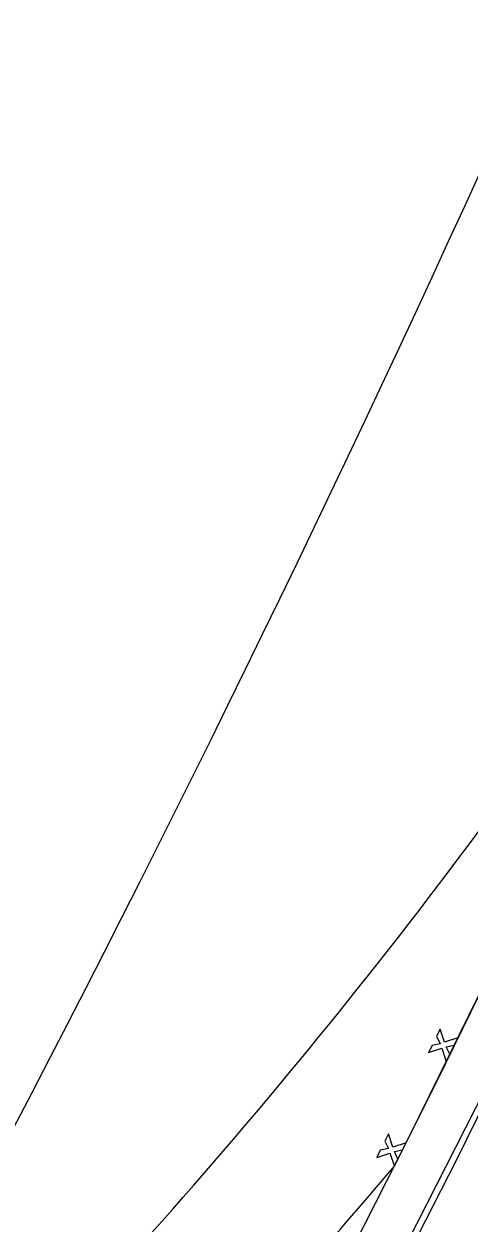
# Model space of a CAD drawing. Extents: x 14104283 to 14129344, y 8637090 to 8673339.
# Drawn here: x 14119571.1 to 14119647.3, y 8669700 to 8669905 of the extents above; entities that cross this region are included whole.
import ezdxf

# ---------------------------------------------------------------- set-up
doc = ezdxf.new("R2010")
doc.units = 0
for name, color, linetype in [('Cell', 7, 'Continuous'), ('dsnPaintExistingBrokenLaneLineWhite', 7, 'Continuous'), ('dsnPaintExistingEdgeLineRightWhite', 7, 'Continuous'), ('dsnPaintExistingNoPassingYellow', 7, 'Continuous'), ('dsnShadingPaved', 7, 'Continuous'), ('dsnStdLabel', 7, 'Continuous'), ('dsnStgShadingPrevPav', 7, 'Continuous')]:
    doc.layers.add(name, color=color, linetype=linetype)

msp = doc.modelspace()

# ---------------------------------------------------------------- linework, layer by layer
at = {"layer": 'Cell'}
for p, q in [((14119642.38, 8669733.16), (14119641.77, 8669731.93)), ((14119643.14, 8669730.89), (14119642.38, 8669733.16)), ((14119641.77, 8669731.93), (14119642.38, 8669730.64)), ((14119645.4, 8669731.65), (14119643.14, 8669730.89)), ((14119644.79, 8669730.42), (14119645.4, 8669731.65)), ((14119640.99, 8669730.36), (14119640.37, 8669729.13)), ((14119640.37, 8669729.13), (14119642.64, 8669729.89)), ((14119642.38, 8669730.64), (14119640.99, 8669730.36)), ((14119642.64, 8669729.89), (14119643.39, 8669727.62)), ((14119643.39, 8669730.14), (14119644.79, 8669730.42)), ((14119644.01, 8669728.85), (14119643.39, 8669730.14)), ((14119643.39, 8669727.62), (14119644.01, 8669728.85)), ((14119633.52, 8669715.23), (14119632.91, 8669714)), ((14119634.28, 8669712.96), (14119633.52, 8669715.23)), ((14119632.12, 8669712.43), (14119631.51, 8669711.2)), ((14119633.52, 8669712.71), (14119632.12, 8669712.43)), ((14119632.91, 8669714), (14119633.52, 8669712.71)), ((14119636.54, 8669713.72), (14119634.28, 8669712.96)), ((14119634.53, 8669712.21), (14119635.92, 8669712.49)), ((14119635.92, 8669712.49), (14119636.54, 8669713.72)), ((14119631.51, 8669711.2), (14119633.77, 8669711.96)), ((14119633.77, 8669711.96), (14119634.53, 8669709.69)), ((14119635.14, 8669710.92), (14119634.53, 8669712.21)), ((14119634.53, 8669709.69), (14119635.14, 8669710.92))]:
    msp.add_line(p, q, dxfattribs=at)
at = {"layer": 'dsnPaintExistingBrokenLaneLineWhite'}
msp.add_arc((14115415.47, 8671832.28), 4743.93, 332.6713, 336.03044, dxfattribs=at)
at = {"layer": 'dsnPaintExistingEdgeLineRightWhite'}
msp.add_lwpolyline([(14119691.28, 8669807.78), (14119653.44, 8669729.51), (14119633.3, 8669689.93), (14119607.29, 8669640.58), (14119581.23, 8669591.8), (14119571.48, 8669571.41)], dxfattribs=at)
at = {"layer": 'dsnPaintExistingNoPassingYellow'}
for centre, radius, start, end in [((14115415.47, 8671832.28), 4755.93, 332.6713, 336.03044), ((14115457.93, 8671918.7), 4760.49, 331.51238, 334.87343)]:
    msp.add_arc(centre, radius, start, end, dxfattribs=at)
at = {"layer": 'dsnShadingPaved'}
msp.add_lwpolyline([(14119571.31, 8669571.15), (14119581.38, 8669589.07), (14119613.86, 8669649.5), (14119645.16, 8669710.76), (14119675.57, 8669772.49), (14119705.07, 8669834.66)], dxfattribs=at)
at = {"layer": 'dsnStdLabel'}
for p, q in [((14119643.4, 8669727.45), (14119665.62, 8669772.85)), ((14119634.53, 8669709.69), (14119643.4, 8669727.45))]:
    msp.add_line(p, q, dxfattribs=at)
for centre, radius, start, end in [((14116600.71, 8671268.95), 3350.16, 328.57258, 335.97179), ((14118856.27, 8670356.65), 988, 317.73115, 327.93685), ((14118559.48, 8670625.12), 1412, 318.43496, 319.58497)]:
    msp.add_arc(centre, radius, start, end, dxfattribs=at)
at = {"layer": 'dsnStgShadingPrevPav'}
msp.add_lwpolyline([(14119683.36, 8669809.33), (14119662.72, 8669766.82), (14119637.02, 8669714.66), (14119619.67, 8669680.53), (14119591.87, 8669628.62), (14119572.3, 8669593.34), (14119560.92, 8669575.68)], dxfattribs=at)

doc.saveas('drawing.dxf')
